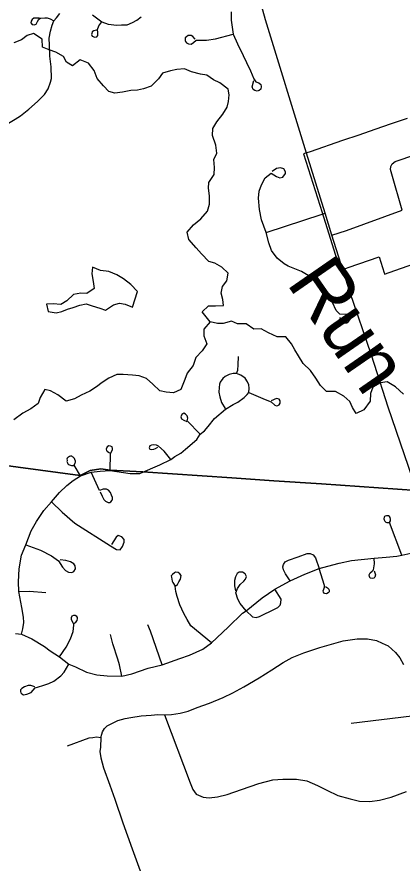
# Model space of a CAD drawing. Extents: x 114604 to 551442, y 316898 to 567001.
# Drawn here: x 166949 to 170319, y 448649 to 456053 of the extents above; entities that cross this region are included whole.
import ezdxf

# ---------------------------------------------------------------- set-up
doc = ezdxf.new("R2010")
doc.units = 0
for name, color, linetype in [('_CIVIL_CONSTRUCTION', 7, 'Continuous'), ('GE_P_Alignment_1000_Cardinal_Points', 7, 'Continuous'), ('GE_P_Alignment_100_Cardinal_Points', 7, 'Continuous'), ('GE_P_Alignment_100_Stations', 7, 'Continuous'), ('GE_P_Alignment_500_Distances', 7, 'Continuous'), ('MT_X_Edge_Line', 7, 'Continuous'), ('PM_P_Cells', 7, 'Continuous'), ('PM_P_Stop_Line', 7, 'Continuous'), ('RS_Raster1', 7, 'Continuous')]:
    doc.layers.add(name, color=color, linetype=linetype)

msp = doc.modelspace()

# ---------------------------------------------------------------- linework, layer by layer
at = {"layer": '_CIVIL_CONSTRUCTION'}
for points in [[(170048.9, 453101.4), (169864.2, 453638.2), (169705.7, 454143.6), (169645.7, 454334.9), (169484.3, 454860.2), (169125.5, 456028.3), (169068, 456230.6), (169066.6, 456235.6)], [(170447.6, 451906.7), (170199, 452637.5), (170079.4, 453012.8), (170048.9, 453101.4)]]:
    msp.add_lwpolyline(points, dxfattribs=at)
at = {"layer": 'GE_P_Alignment_1000_Cardinal_Points'}
msp.add_lwpolyline([(169705.7, 454143.6), (169832.5, 454182.9), (170320.8, 454360.8), (170228.4, 454677.9), (170218.9, 454719.1), (170220.3, 454743.6), (170232.3, 454768.1), (170258.2, 454786.6), (170611.5, 454906.8), (170645.1, 454904), (170663.6, 454891.9), (170675.9, 454875.1), (170691.4, 454844.7), (170693.1, 454812.6), (170687.2, 454791.2), (170670.5, 454774.3), (170644.7, 454755.8), (170605, 454747.9), (170562.3, 454747.5), (170520.9, 454774.7), (170493.1, 454809.7), (170466.9, 454849.2)], dxfattribs=at)
at = {"layer": 'GE_P_Alignment_100_Cardinal_Points'}
msp.add_line((169874.9, 449873.1), (170405.9, 449938.7), dxfattribs=at)
for points in [[(166605.7, 454993.2), (166687, 455029.7), (166771.9, 455065.6), (166860.2, 455113.6), (166934, 455158.1), (166980.1, 455186.2), (167053.7, 455246.9), (167129.6, 455312.3), (167189.4, 455373), (167223.7, 455424.2), (167241.8, 455482.2), (167253.2, 455514.7), (167247.8, 455616.6), (167237.9, 455709.2), (167234.8, 455806.4), (167232.1, 455866.6), (167242, 455929.5), (167258.7, 455979.5), (167270.9, 456018.2), (167294.5, 456045.6), (167326, 456082.1)], [(167611.8, 456071.7), (167667.7, 456026.7), (167691.6, 456011), (167747.7, 455988.9), (167823.7, 455981.8), (167864.8, 455983.4), (167912.5, 455985), (167961.2, 456004.7), (167999.7, 456024.3), (168035.5, 456054.1)], [(168823.1, 456096.1), (168823.6, 456024), (168840.2, 455902.7), (168878.4, 455817.3), (168928.4, 455714.7), (168959.5, 455653.5), (168993, 455580.3), (169022.8, 455511.3), (169038.9, 455485.5), (169065.8, 455475.7), (169082.9, 455461.9), (169086, 455444), (169084.2, 455422.1), (169070.3, 455410), (169052.4, 455401.9), (169030.5, 455407.7), (169017.5, 455418.6), (169006.3, 455441.4), (169020.9, 455495.4)], [(167147.1, 456042.3), (167124.4, 456040.9), (167097.2, 456040.8), (167083.6, 456031.6), (167072.4, 456016.8), (167071.4, 455999.7), (167084, 455986.2), (167098.8, 455982.9), (167118, 455989.9), (167129.2, 456011.5), (167140.3, 456033.1), (167155, 456041.2), (167192.4, 456046), (167215.1, 456045), (167241.3, 456035), (167270.9, 456018.2)], [(167645.7, 455936.9), (167621.9, 455932.2), (167608.3, 455921.9), (167603.9, 455907.1), (167602.8, 455899.2), (167608.6, 455885.6), (167630.2, 455874.4), (167648.4, 455878), (167656.2, 455891.6), (167658.3, 455915.5), (167654.7, 455943.8), (167665.8, 455974.5), (167691.6, 456011)], [(168509.7, 455857.6), (168489.8, 455881.6), (168474.4, 455889.1), (168461.2, 455891.2), (168448.1, 455888.9), (168433.9, 455879), (168421.9, 455870.1), (168421, 455846), (168424.3, 455837.2), (168432.1, 455826.3), (168450.8, 455816.6), (168473.8, 455815.7), (168494.5, 455830), (168517.4, 455848.1), (168607.3, 455849.5), (168687.8, 455861.9), (168840.2, 455902.7)], [(169131, 454165.4), (169090.5, 454277.9), (169071.1, 454367.6), (169064.1, 454465.7), (169069.9, 454528.5), (169088.3, 454585), (169121.3, 454645.8), (169173.2, 454685.9), (169219.4, 454657), (169248.7, 454644.6), (169275.8, 454651.1), (169298.5, 454682.6), (169300.5, 454697.2), (169283.6, 454724.3), (169254.3, 454732.4), (169221, 454725.9), (169183.5, 454700.6)], [(169131, 454165.4), (169619.9, 454326.4), (169645.7, 454334.9)], [(169770.5, 453423.4), (169792.5, 453392.3), (169811.4, 453375.3), (169834.8, 453375.4), (169852, 453386.5), (169864.3, 453405.3), (169862.6, 453425.6), (169851.5, 453442.7), (169835.9, 453448.9), (169773.4, 453451.6), (169742.4, 453485), (169710.1, 453554.3), (169686.4, 453599.4), (169648.5, 453655.4), (169604.3, 453708.3), (169533.6, 453768.7), (169439.5, 453824.3), (169323.5, 453871.9), (169289, 453893.5), (169227.7, 453943.1), (169178.1, 454009.1), (169152.5, 454075.7), (169131, 454165.4)], [(168869.3, 452931.7), (168881.9, 452962), (168885, 453007.3), (168886.8, 453080.5)], [(168051, 452069.2), (168179.2, 452124.3), (168199.8, 452132.4), (168297.2, 452180.6), (168330.6, 452205.3), (168382, 452234.7), (168424.3, 452271.6), (168522.9, 452356.3), (168553.4, 452401.5), (168589.8, 452430.1), (168623.8, 452469.4), (168677.6, 452538.3), (168773.6, 452620.5), (168842.8, 452660.4), (168880.8, 452681.5), (168938.4, 452723.6), (168963.7, 452748.2), (168978.6, 452765.6), (168981.8, 452803.9), (168978.1, 452832.8), (168967.5, 452859.4), (168946.5, 452891.7), (168908, 452919.2), (168886, 452927.1), (168869.3, 452931.7), (168840.8, 452933.8), (168805, 452924.2), (168772.7, 452907.8), (168750.8, 452889.1), (168727.9, 452857.6), (168722.2, 452840.2), (168718.9, 452811.3), (168715.8, 452769.5), (168724.2, 452727.9), (168740.7, 452679.4), (168771.2, 452626.3)], [(168978.6, 452765.6), (169122.6, 452705.3), (169172.6, 452684.8), (169205.2, 452654.9), (169220.3, 452650.4), (169231.8, 452651.6), (169244.5, 452658.7), (169252.5, 452673.8), (169253.5, 452693.5), (169245.3, 452709.6), (169219.8, 452714.1), (169172.5, 452695.2)], [(168553.4, 452401.5), (168440.2, 452517.7), (168444.8, 452542.5), (168437.6, 452563.7), (168425.6, 452577.9), (168410.2, 452584.8), (168400.8, 452581.2), (168391.4, 452572.9), (168384.5, 452555.1), (168390.5, 452535), (168408.3, 452524.5), (168435.6, 452511.7)], [(167765.9, 452085.6), (167767.3, 452234.3), (167785.3, 452265.7), (167785.2, 452277.4), (167781.3, 452290.3), (167768.2, 452296.7), (167752.6, 452299.3), (167738.3, 452291.3), (167729.4, 452271.8), (167733.4, 452258.8), (167739.9, 452252.3), (167758.2, 452238.1)], [(168297.2, 452180.6), (168237.7, 452253.8), (168187.8, 452296), (168170, 452305.3), (168146.3, 452307.5), (168127.4, 452307.3), (168113.3, 452299), (168105.2, 452283.5), (168111.2, 452271.8), (168128.9, 452268.3), (168147.8, 452270.8), (168161.9, 452278), (168180.8, 452287.6)], [(167504.8, 452038.6), (167450.3, 452129.5), (167459.1, 452150.5), (167461, 452158.5), (167462.3, 452166.5), (167455.5, 452180.4), (167452.1, 452189.1), (167448.1, 452195.7), (167440.7, 452201), (167434.7, 452204.9), (167430, 452208.3), (167425.3, 452210.9), (167416.7, 452210.2), (167408, 452206.7), (167400.1, 452202), (167395.4, 452197.3), (167390.1, 452191.3), (167386.9, 452182), (167387.6, 452174), (167387.7, 452169.3), (167386.4, 452162), (167387.7, 452156.6), (167390.4, 452150.6), (167395.2, 452143.4), (167400.5, 452138.1), (167409.2, 452132.9), (167426.2, 452126.5), (167445.7, 452126.6)], [(166989.3, 450651.6), (167000.4, 450698.3), (167008.8, 450754.8), (167006.7, 450801.5), (166992.6, 450886.3), (166964.6, 451025.8), (166961.8, 451110.2), (166968.8, 451223.3), (166989.3, 451344.2), (167027.2, 451434.8), (167073.5, 451557.3), (167121.7, 451637.5), (167183.3, 451733.5), (167250.4, 451808.6), (167322, 451892.9), (167386.5, 451953), (167441.6, 451997.4), (167504.8, 452038.6), (167598, 452068.6), (167678.3, 452077), (167765.9, 452085.6), (167940.3, 452058.7), (167971.6, 452056.8), (168003.2, 452057.2), (168025.6, 452058.8), (168051, 452069.2)], [(167676.7, 451896.5), (167694.7, 451861), (167710.7, 451830.8), (167723.3, 451815.2), (167748.5, 451802.8), (167763.2, 451803.8), (167769.8, 451810.6), (167782.2, 451823.2), (167784.9, 451834.5), (167784.6, 451849.2), (167777.1, 451868.7), (167767.8, 451891.4), (167750.9, 451912.6), (167734.1, 451919.9), (167704.8, 451920.8), (167671.4, 451908), (167598, 452068.6)], [(167250.4, 451808.6), (167345.3, 451718.3), (167456.2, 451622.8), (167767.9, 451423.9), (167820.8, 451393.1), (167853.9, 451391.4), (167873.2, 451418.8), (167888.5, 451456), (167888.3, 451479.3), (167866.7, 451504.5), (167835.5, 451516), (167818, 451502.2), (167775.6, 451437.6)], [(170318, 451343.7), (170209.3, 451628.8), (170216.7, 451642.6), (170217.6, 451657.1), (170215, 451673.5), (170209.7, 451683), (170199.3, 451686.9), (170184.5, 451687.5), (170172.4, 451684.2), (170165.8, 451680.6), (170162.1, 451675), (170160.3, 451662.2), (170163.9, 451651.4), (170168.6, 451641.6), (170177.7, 451632.4), (170187.1, 451629.5), (170207.3, 451628.8)], [(167027.2, 451434.8), (167155.6, 451387), (167251.6, 451337.5), (167311.9, 451294.1), (167346.7, 451239.3), (167373.7, 451209.5), (167399.9, 451195.3), (167428.8, 451192.6), (167446.1, 451201.4), (167461.8, 451224.6), (167460.2, 451249.2), (167447.1, 451266.5), (167416.6, 451283.6), (167376, 451297.8), (167328, 451302.4)], [(166936.6, 450659.1), (166989.3, 450651.6), (167078.5, 450611.3), (167190, 450543.2), (167240.3, 450507), (167321.4, 450455.2), (167402.8, 450388.5), (167460.7, 450365.6), (167557, 450321.1), (167649.1, 450297.4), (167739.4, 450287.7), (167867.3, 450284.8), (167954.6, 450304.9), (168097.2, 450354.7), (168220.5, 450385.2), (168373.3, 450437.8), (168459.6, 450467.3), (168574.7, 450522.1), (168650.9, 450575.3), (168798, 450714.4), (168922.6, 450835.8), (168956.4, 450857.4), (169096.1, 450971.4), (169207.3, 451045), (169341, 451118.7), (169468.6, 451178.6), (169595.1, 451226), (169668.9, 451247.9), (169767.9, 451273.7), (169878.2, 451297.1), (170076.4, 451316.1), (170179.1, 451325.3), (170273.8, 451333.4), (170318, 451343.7), (170397, 451360.5)], [(169341, 451118.7), (169297.9, 451179.9), (169281.4, 451214.9), (169276.2, 451240), (169282.3, 451261.4), (169297.2, 451285.3), (169324.7, 451300.6), (169411.1, 451330.1), (169488.7, 451357), (169513.8, 451357.2), (169540.2, 451346.1), (169560.5, 451319.9), (169595.1, 451226)], [(170075.9, 451204.9), (170081.7, 451190), (170086.1, 451171.3), (170081.9, 451151.3), (170072, 451141.3), (170057.7, 451138.1), (170041.5, 451143.6), (170033.3, 451156.6), (170032.6, 451171.5), (170039.9, 451188.4), (170057.9, 451204.8), (170070.3, 451214.2), (170078, 451267.8), (170076.4, 451316.1)], [(168650.9, 450575.3), (168470.5, 450726.1), (168437.6, 450780.4), (168410.1, 450834.1), (168375.3, 450907.4), (168352.4, 450982.8), (168339, 451024.8), (168334.5, 451072.5), (168353.7, 451087.4), (168366.8, 451109.2), (168380.3, 451132.5), (168386.5, 451166.1), (168374.6, 451180.8), (168361.5, 451192.4), (168338.2, 451195.6), (168328.1, 451188.1), (168311.3, 451175), (168299.9, 451163.4), (168301.1, 451149.7), (168307.4, 451114.6), (168313.2, 451104.6), (168332.5, 451072.5)], [(168956.4, 450857.4), (168901.9, 450921), (168881.6, 450957.3), (168866.1, 451012.4), (168878.4, 451052.6), (168902, 451086.7), (168935.7, 451115.8), (168950.6, 451133.5), (168959.2, 451157.4), (168946.5, 451179.9), (168922.6, 451194.8), (168894.9, 451193.3), (168877.5, 451181.9), (168861.3, 451152.9), (168854, 451122.8), (168851.9, 451075), (168861, 451031.2)], [(169648.8, 451069.5), (169667.4, 451056.2), (169678.4, 451044.9), (169681.8, 451032.4), (169680.2, 451021.8), (169671.9, 451013.4), (169657.7, 451005.7), (169641.2, 451009.4), (169631.5, 451020.2), (169630.2, 451032), (169633.4, 451045), (169640, 451063.6), (169639.9, 451076.6), (169595.1, 451226)], [(166964.6, 451025.8), (167058.8, 451029.1), (167203.2, 451017.8)], [(168956.4, 450857.4), (169009.4, 450805.1), (169042.1, 450797.8), (169070.9, 450806.8), (169209.8, 450873), (169231, 450885.8), (169252.2, 450904.7), (169259.6, 450927.4), (169260.6, 450958.8), (169207.3, 451045)], [(167321.4, 450455.2), (167380, 450538.6), (167418.1, 450612), (167440.6, 450675.5), (167445.9, 450732.2), (167447.5, 450745.4), (167465.5, 450756.2), (167477.7, 450772.7), (167480, 450789.2), (167479.9, 450797.4), (167473.3, 450807.2), (167459.3, 450814.5), (167445.3, 450815.2), (167430.6, 450809.3), (167424.1, 450795.3), (167424.2, 450779.7), (167440.9, 450747)], [(168220.5, 450385.2), (168118, 450678.2), (168095, 450734.5)], [(167391, 449674.8), (167580.3, 449745.8), (167614.4, 449749.2), (167646.4, 449752.7), (167682.6, 449748.3), (167692.9, 449778), (167699.2, 449797.9), (167715.7, 449825.7), (167738.1, 449849.4), (167786.6, 449874.6), (167833, 449897.9), (167897.2, 449912.9), (167945.4, 449924.1), (168035.7, 449938.6), (168123.8, 449943.1), (168181.9, 449948.2), (168241.6, 449945.2), (168301.9, 449950.2), (168378.1, 449960.9), (168446.4, 449979.8), (168527, 450010.6), (168635.6, 450048.8), (168754.5, 450098.9), (168839.2, 450139.6), (168934.1, 450190.1), (169067.5, 450270.1), (169178.8, 450340.4), (169277.9, 450404.8), (169358.6, 450447.6), (169459.3, 450490), (169600.2, 450535.7), (169805.2, 450592.4), (169927.5, 450610.4), (170015.5, 450611), (170095.3, 450597.6), (170144.9, 450572.7), (170196.4, 450549.8), (170261.5, 450492.6), (170300.6, 450443.9), (170331.6, 450387.3)], [(167867.3, 450284.8), (167846.5, 450385), (167830.8, 450434.7), (167788.8, 450567.5), (167768, 450649.3)], [(167105.5, 450189.9), (167071.7, 450201.6), (167047.9, 450202.3), (167016, 450192), (166991.4, 450178.1), (166980.6, 450165.3), (166980.7, 450151.6), (166984.4, 450139.7), (166993.6, 450128.8), (167005.6, 450122.5), (167034.7, 450128.2), (167073.9, 450143.1), (167110.2, 450181.7), (167136.6, 450192), (167175.8, 450204.1), (167229.5, 450220.1), (167271.4, 450241.4), (167333.2, 450287.5), (167362.2, 450319.7), (167402.8, 450388.5)], [(168241.6, 449945.2), (168466.1, 449350.7), (168489, 449294.1), (168518.2, 449253.5), (168577.7, 449226.3), (168631.6, 449219.2), (168703.8, 449227.9), (168790.3, 449250.3), (168913.2, 449294), (169066.2, 449345.2), (169188.9, 449377), (169277.1, 449383.3), (169395.1, 449383.1), (169484.9, 449369.4), (169580.1, 449327.4), (169661.4, 449285.8), (169758.5, 449241.9), (169864, 449211.8), (169947.7, 449192.1), (170037.6, 449188.4), (170121.9, 449198.8), (170224.5, 449227), (170357.5, 449276.5)], [(167682.6, 449748.3), (167679.8, 449664.3), (167675, 449624.3), (167684, 449570.1), (167708.2, 449481.4), (167763.3, 449330), (167805, 449208.9), (167875, 449001.1), (167956.6, 448775), (168051.6, 448516.6)]]:
    msp.add_lwpolyline(points, dxfattribs=at)
at = {"layer": 'GE_P_Alignment_100_Stations'}
msp.add_lwpolyline([(170363.3, 455164.7), (170225, 455117), (170081.9, 455067.6), (169941.5, 455019.5), (169799.5, 454970.8), (169515.2, 454873.2), (169486.9, 454863.4), (169457.9, 454854.5), (169618.8, 454340.5), (169778.1, 453837.5), (169804.7, 453846.3), (169807.2, 453847.1), (169833.7, 453855.6), (169848.4, 453860.4), (169942.4, 453892.7), (170118.1, 453952.3), (170161.4, 453813.5), (170164.7, 453803.1), (170306.1, 453851.7), (170447.8, 453900.3)], dxfattribs=at)
at = {"layer": 'GE_P_Alignment_500_Distances'}
for points in [[(170446.5, 451909.5), (169613.4, 451967.6), (169197.8, 451994.5), (168830.9, 452018.8), (168049.8, 452072), (167764.7, 452088.4), (167684.2, 452099.7), (167590.5, 452084.6), (167503.6, 452041.5), (165372, 452326.8), (163617.5, 452463.1), (163211.6, 452477.1), (161836.9, 452606), (160362.3, 452715), (158404.1, 452870.8), (158371.8, 455017.9), (158367, 455348.9), (158366.4, 455400.6), (158367.1, 455454), (158395, 457644.1)], [(158333.6, 448459.5), (158404.1, 452870.8), (160362.3, 452715), (161836.9, 452606), (163211.6, 452477.1), (163617.5, 452463.1), (165372, 452326.8), (167503.6, 452041.5), (167590.5, 452084.6), (167684.2, 452099.7), (167764.7, 452088.4), (168049.8, 452072), (168830.9, 452018.8), (169197.8, 451994.5), (169613.4, 451967.6), (170446.5, 451909.5), (171021.2, 451864.1), (172371.6, 451741.9), (172784.1, 451747.3), (175244.6, 451642.6), (176495.7, 451600.3), (177080.5, 451574.7), (178654.1, 451485.6), (180912.9, 451416.4)]]:
    msp.add_lwpolyline(points, dxfattribs=at)
at = {"layer": 'MT_X_Edge_Line'}
msp.add_line((167961.8, 453513.2), (168005.3, 453649.7), dxfattribs=at)
msp.add_lwpolyline([(168005.3, 453649.7), (167944.9, 453711.6), (167880.5, 453761.5), (167822.3, 453797.3), (167754, 453825.1), (167679.7, 453834.8), (167611.5, 453862.6), (167605.7, 453804.4), (167616, 453738.3), (167626.3, 453676.2), (167560.4, 453633.8), (167508.3, 453635.6), (167444.1, 453625.3), (167386.3, 453568.9), (167334.3, 453536.6), (167266.1, 453542.3), (167208, 453538.1), (167222.3, 453476), (167292.5, 453464.2), (167342.6, 453476.5), (167392.6, 453494.7), (167442.7, 453511), (167500.7, 453531.3), (167554.8, 453541.5), (167609, 453525.7), (167675.2, 453505.9), (167725.4, 453488.1), (167795.4, 453534.5), (167845.4, 453548.8), (167897.6, 453539), (167961.8, 453513.2)], dxfattribs=at)
at = {"layer": 'PM_P_Cells'}
for points in [[(168640, 453385.8), (168617.8, 453413.7), (168571.4, 453473.7), (168625.3, 453526), (168687.4, 453526.3), (168755.6, 453528.6), (168751.3, 453580.7), (168737.1, 453636.8), (168746.8, 453693), (168786.7, 453743.3), (168798.4, 453811.5), (168742.1, 453863.4), (168679.8, 453899.2), (168627.6, 453913), (168563.1, 453978.9), (168518.8, 454032.8), (168454.3, 454104.7), (168438, 454168.8), (168493.8, 454233.2), (168559.8, 454285.6), (168617.6, 454354), (168633.4, 454414.3), (168633, 454486.4), (168624.7, 454554.6), (168628.5, 454604.7), (168674.3, 454673.1), (168678, 454735.2), (168671.7, 454805.4), (168699.5, 454861.7), (168689.2, 454929.8), (168660.7, 455013.9), (168662.5, 455076), (168698.3, 455134.3), (168750.1, 455202.7), (168789.9, 455263), (168801.7, 455313.2), (168805.5, 455371.4), (168797.2, 455421.4), (168724.8, 455477.3), (168670.6, 455501.1), (168610.3, 455543), (168554.1, 455550.7), (168475.8, 455572.5), (168415.6, 455598.3), (168347.4, 455592), (168293.4, 455581.7), (168223.3, 455561.3), (168187.4, 455511.1), (168123.6, 455446.6), (168057.5, 455422.3), (168003.5, 455412), (167945.3, 455407.8), (167873.2, 455395.4), (167805.1, 455387.1), (167754.9, 455399), (167706.6, 455448.9), (167652.2, 455514.8), (167625.8, 455582.9), (167575.4, 455646.8), (167503.1, 455678.6), (167435.2, 455624.1), (167382.9, 455658), (167356.7, 455708), (167288.3, 455743.8), (167230.1, 455763.6), (167173.9, 455789.4), (167169.6, 455857.6), (167095.2, 455907.4), (167039.1, 455889.1), (166989.2, 455852.8), (166921.1, 455826.5)], [(170332.7, 452751.4), (170262.2, 452815.2), (170189.9, 452859), (170129.8, 452850.8), (170063.8, 452812.4), (170044, 452758.2), (170040.2, 452692), (169984.5, 452615.6), (169916.5, 452583.2), (169886.2, 452635.2), (169861.9, 452687.2), (169809.5, 452735.1), (169737.2, 452774.9), (169657, 452776.6), (169604.6, 452828.5), (169564.3, 452892.5), (169517.9, 452960.4), (169453.4, 453020.3), (169413, 453088.3), (169380.7, 453140.3), (169350.4, 453192.3), (169302.1, 453254.2), (169225.9, 453253.9), (169149.5, 453289.7), (169087.3, 453323.5), (169021.1, 453321.2), (168954.8, 453367.1), (168880.6, 453368.7), (168826.4, 453390.6), (168754.3, 453370.2), (168704.2, 453370), (168640, 453385.8), (168584.1, 453321.4), (168584.4, 453261.2), (168610.8, 453191.2), (168570.9, 453130.8), (168515.1, 453072.5), (168491.3, 453002.2), (168439.5, 452935.8), (168419.7, 452879.6), (168382, 452793.2), (168320, 452764.9), (168253.8, 452768.6), (168199.6, 452782.4), (168139.3, 452838.3), (168082.9, 452890.2), (168018.6, 452911.9), (167960.5, 452917.7), (167880.3, 452923.4), (167824.1, 452923.2), (167752.1, 452890.8), (167696.2, 452854.4), (167644.2, 452816.1), (167586.3, 452777.8), (167510.2, 452743.4), (167454.3, 452711), (167380.2, 452690.7), (167307.8, 452746.5), (167243.5, 452780.3), (167193.3, 452792.1), (167151.5, 452723.8), (167133.7, 452671.6), (167071.8, 452625.2), (166999.8, 452584.8), (166921.9, 452526.3)]]:
    msp.add_lwpolyline(points, dxfattribs=at)
at = {"layer": 'RS_Raster1'}
for points in [[(170446.5, 451909.5), (169613.4, 451967.6), (169197.8, 451994.5), (168830.9, 452018.8), (168049.8, 452072), (167764.7, 452088.4), (167684.2, 452099.7), (167590.5, 452084.6), (167503.6, 452041.5), (165372, 452326.8), (163617.5, 452463.1), (163211.6, 452477.1), (161836.9, 452606), (160362.3, 452715), (158404.1, 452870.8), (158371.8, 455017.9), (158367, 455348.9), (158366.4, 455400.6), (158367.1, 455454), (158395, 457644.1)], [(158333.6, 448459.5), (158404.1, 452870.8), (160362.3, 452715), (161836.9, 452606), (163211.6, 452477.1), (163617.5, 452463.1), (165372, 452326.8), (167503.6, 452041.5), (167590.5, 452084.6), (167684.2, 452099.7), (167764.7, 452088.4), (168049.8, 452072), (168830.9, 452018.8), (169197.8, 451994.5), (169613.4, 451967.6), (170446.5, 451909.5), (171021.2, 451864.1), (172371.6, 451741.9), (172784.1, 451747.3), (175244.6, 451642.6), (176495.7, 451600.3), (177080.5, 451574.7), (178654.1, 451485.6), (180912.9, 451416.4)]]:
    msp.add_lwpolyline(points, dxfattribs=at)

# ---------------------------------------------------------------- texts
at = {"layer": 'PM_P_Stop_Line'}
msp.add_text('Run', height=499.97, rotation=304.6468, dxfattribs=at).set_placement((169301.3, 453725.2))

doc.saveas('drawing.dxf')
